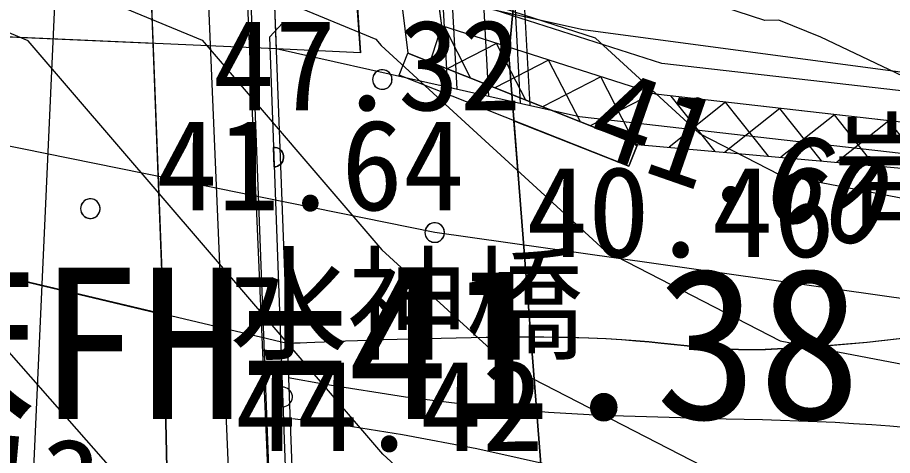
# Model space of a CAD drawing. Extents: x 42655 to 43811, y -141820 to -141156.
# Drawn here: x 43668.18 to 43679.37, y -141366.92 to -141361.33 of the extents above; entities that cross this region are included whole.
import ezdxf

# ---------------------------------------------------------------- set-up
doc = ezdxf.new("R2010")
doc.units = 0
for name, color, linetype in [('ZE_HICN', 7, 'Continuous'), ('ZE_LWCN', 7, 'Continuous'), ('地形', 7, 'Continuous'), ('現況水路ﾊｯﾁ', 7, 'Continuous'), ('現況道路ﾊｯﾁ', 7, 'Continuous')]:
    doc.layers.add(name, color=color, linetype=linetype)

msp = doc.modelspace()

# ---------------------------------------------------------------- linework, layer by layer
at = {"layer": 'ZE_HICN'}
for points in [[(43685.824, -141364.203), (43685.014, -141363.966), (43683.017, -141363.748), (43678.456, -141361.579), (43677.917, -141361.363), (43677.737, -141361.364), (43672.822, -141359.766), (43670.166, -141358.665), (43667.725, -141358.014)], [(43669.995, -141367.782), (43667.76, -141365.249)]]:
    msp.add_lwpolyline(points, dxfattribs=at)
at = {"layer": 'ZE_LWCN'}
for points in [[(43685.824, -141365.575), (43683.024, -141365.27), (43679.659, -141363.67), (43677.927, -141363.339), (43676.909, -141362.816), (43675.572, -141361.593), (43672.826, -141360.7), (43669.597, -141359.361), (43667.729, -141358.863)], [(43667.733, -141359.712), (43669.028, -141360.057), (43672.764, -141361.606), (43672.831, -141361.684), (43675.693, -141364.303), (43677.937, -141365.457), (43681.756, -141366.185), (43683.031, -141366.792), (43685.824, -141367.096)], [(43667.737, -141360.56), (43668.459, -141360.753), (43670.542, -141361.617), (43672.843, -141364.295), (43674.477, -141365.79), (43677.947, -141367.575)], [(43673.261, -141367.277), (43672.856, -141366.907), (43668.32, -141361.627), (43667.89, -141361.449)]]:
    msp.add_lwpolyline(points, dxfattribs=at)
at = {"layer": '地形'}
for p, q in [((43673.358, -141339.116), (43674.611, -141362.426)), ((43673.475, -141339.066), (43674.733, -141362.453)), ((43672.966, -141339.282), (43674.206, -141362.336)), ((43672.575, -141339.449), (43673.8, -141362.245)), ((43672.457, -141339.499), (43673.679, -141362.218)), ((43667.807, -141379.895), (43668.961, -141354.526)), ((43673.517, -141364.076), (43647.722, -141358.843)), ((43672.393, -141359.178), (43672.57, -141361.778)), ((43673.61, -141361.434), (43673.349, -141359.511)), ((43671.449, -141368.636), (43671.089, -141360.252)), ((43670.95, -141368.658), (43670.59, -141360.296)), ((43671.439, -141360.406), (43671.749, -141368.625)), ((43675.417, -141361.487), (43671.446, -141360.6)), ((43671.446, -141360.6), (43671.491, -141361.729)), ((43671.166, -141361.131), (43671.449, -141368.636)), ((43671.574, -141361.397), (43671.404, -141361.58)), ((43671.489, -141361.729), (43666.324, -141361.498)), ((43673.461, -141361.898), (43673.61, -141361.434)), ((43676.339, -141362.309), (43673.61, -141361.434)), ((43673.981, -141362.105), (43673.641, -141361.444)), ((43685.824, -141362.876), (43675.417, -141361.486)), ((43671.404, -141361.58), (43671.629, -141367.708)), ((43672.57, -141361.778), (43671.489, -141361.729)), ((43675.367, -141362.595), (43671.489, -141361.729)), ((43674.308, -141361.658), (43673.675, -141361.983)), ((43674.681, -141362.383), (43674.308, -141361.658)), ((43673.062, -141362.063), (43673.172, -141361.784)), ((43676.109, -141362.95), (43673.172, -141361.784)), ((43674.974, -141361.872), (43674.286, -141362.226)), ((43675.38, -141362.66), (43674.974, -141361.872)), ((43675.998, -141363.229), (43673.062, -141362.063)), ((43675.641, -141362.085), (43674.896, -141362.468)), ((43676.094, -141362.966), (43675.641, -141362.085)), ((43676.307, -141362.299), (43675.507, -141362.711)), ((43685.089, -141363.305), (43676.339, -141362.309)), ((43677.103, -141363.039), (43676.541, -141362.332)), ((43677.237, -141362.411), (43676.514, -141362.986)), ((43677.932, -141362.491), (43677.229, -141363.05)), ((43677.784, -141363.1), (43677.237, -141362.411)), ((43678.465, -141363.161), (43677.932, -141362.491)), ((43685.824, -141363.795), (43675.367, -141362.595)), ((43678.628, -141362.57), (43677.944, -141363.114)), ((43679.146, -141363.222), (43678.628, -141362.57)), ((43679.323, -141362.649), (43678.658, -141363.178)), ((43679.827, -141363.283), (43679.323, -141362.649)), ((43676.109, -141362.95), (43675.998, -141363.229)), ((43671.455, -141362.987), (43671.465, -141363.237)), ((43685.824, -141365.818), (43673.517, -141364.076)), ((43671.631, -141365.494), (43666.446, -141364.264)), ((43671.568, -141366.051), (43671.577, -141366.301))]:
    msp.add_line(p, q, dxfattribs=at)
for points in [[(43685.824, -141375.536), (43682.762, -141374.962), (43676.755, -141372.103), (43675.038, -141369.102), (43674.466, -141361.812), (43675.324, -141352.521), (43677.326, -141347.519)], [(43671.768, -141347.675), (43670.95, -141351.434), (43670.051, -141355.52), (43669.805, -141358.258), (43669.846, -141359.851), (43670.051, -141365.122), (43670.133, -141369.045), (43666.943, -141368.677), (43664.04, -141368.391), (43660.36, -141368.105), (43657.253, -141368.105), (43653.409, -141367.819), (43649.77, -141367.37), (43645.641, -141367.165), (43642.447, -141367.327), (43638.461, -141367.962), (43635.169, -141369.058), (43631.993, -141369.924), (43628.412, -141371.252), (43625.408, -141372.521), (43622.116, -141374.253), (43619.459, -141375.754)], [(43672.57, -141361.778), (43672.182, -141356.343), (43671.706, -141353.557)], [(43684.68, -141362.856), (43676.423, -141361.916), (43673.972, -141361.13), (43673.745, -141359.457)], [(43673.349, -141359.511), (43672.917, -141359.704), (43673.172, -141361.784), (43676.109, -141362.95)], [(43685.089, -141363.305), (43676.339, -141362.309), (43673.61, -141361.434), (43673.349, -141359.511)], [(43672.972, -141362.121), (43672.97, -141362.098), (43672.963, -141362.075), (43672.953, -141362.055), (43672.939, -141362.036), (43672.922, -141362.021), (43672.903, -141362.009), (43672.881, -141362), (43672.858, -141361.996), (43672.835, -141361.996), (43672.813, -141362), (43672.791, -141362.009), (43672.771, -141362.021), (43672.754, -141362.036), (43672.741, -141362.055), (43672.73, -141362.075), (43672.724, -141362.098), (43672.722, -141362.121)], [(43672.722, -141362.121), (43672.724, -141362.143), (43672.73, -141362.165), (43672.74, -141362.185), (43672.753, -141362.203), (43672.769, -141362.218), (43672.788, -141362.231), (43672.808, -141362.239), (43672.83, -141362.244), (43672.852, -141362.245), (43672.875, -141362.242), (43672.896, -141362.236), (43672.916, -141362.225), (43672.933, -141362.211), (43672.948, -141362.194), (43672.959, -141362.175), (43672.967, -141362.154), (43672.971, -141362.132), (43672.971, -141362.109), (43672.967, -141362.087), (43672.959, -141362.066), (43672.948, -141362.047), (43672.933, -141362.03), (43672.916, -141362.016), (43672.896, -141362.006), (43672.875, -141361.999), (43672.852, -141361.996), (43672.83, -141361.997), (43672.808, -141362.002), (43672.788, -141362.011), (43672.769, -141362.023), (43672.753, -141362.038), (43672.74, -141362.056), (43672.73, -141362.077), (43672.724, -141362.098), (43672.722, -141362.121)], [(43672.722, -141362.121), (43672.724, -141362.144), (43672.73, -141362.166), (43672.741, -141362.186), (43672.754, -141362.205), (43672.771, -141362.22), (43672.791, -141362.232), (43672.813, -141362.241), (43672.835, -141362.245), (43672.858, -141362.245), (43672.881, -141362.241), (43672.903, -141362.232), (43672.922, -141362.22), (43672.939, -141362.205), (43672.953, -141362.186), (43672.963, -141362.166), (43672.97, -141362.144), (43672.972, -141362.121)], [(43676.109, -141362.95), (43680.009, -141363.299), (43685.665, -141364.031)], [(43671.465, -141363.237), (43671.465, -141363.237), (43671.455, -141362.987), (43671.455, -141362.987)], [(43671.455, -141362.987), (43671.478, -141362.988), (43671.501, -141362.994), (43671.522, -141363.003), (43671.541, -141363.017), (43671.557, -141363.033), (43671.57, -141363.052), (43671.579, -141363.073), (43671.584, -141363.096), (43671.585, -141363.119), (43671.581, -141363.142), (43671.574, -141363.164), (43671.562, -141363.184), (43671.548, -141363.201), (43671.53, -141363.216), (43671.509, -141363.227), (43671.487, -141363.234), (43671.465, -141363.237)], [(43671.465, -141363.237), (43671.487, -141363.234), (43671.509, -141363.227), (43671.53, -141363.216), (43671.548, -141363.201), (43671.562, -141363.184), (43671.574, -141363.164), (43671.581, -141363.142), (43671.585, -141363.119), (43671.584, -141363.096), (43671.579, -141363.073), (43671.57, -141363.052), (43671.557, -141363.033), (43671.541, -141363.017), (43671.522, -141363.003), (43671.501, -141362.994), (43671.478, -141362.988), (43671.455, -141362.987)], [(43669.239, -141363.77), (43669.237, -141363.747), (43669.23, -141363.724), (43669.22, -141363.704), (43669.206, -141363.685), (43669.189, -141363.67), (43669.17, -141363.658), (43669.148, -141363.649), (43669.125, -141363.645), (43669.102, -141363.645), (43669.08, -141363.649), (43669.058, -141363.658), (43669.038, -141363.67), (43669.021, -141363.685), (43669.008, -141363.704), (43668.997, -141363.724), (43668.991, -141363.747), (43668.989, -141363.77)], [(43668.989, -141363.77), (43668.991, -141363.792), (43668.997, -141363.813), (43669.007, -141363.834), (43669.02, -141363.852), (43669.036, -141363.867), (43669.055, -141363.88), (43669.075, -141363.888), (43669.097, -141363.893), (43669.119, -141363.894), (43669.142, -141363.891), (43669.163, -141363.884), (43669.183, -141363.874), (43669.2, -141363.86), (43669.215, -141363.843), (43669.226, -141363.824), (43669.234, -141363.803), (43669.238, -141363.781), (43669.238, -141363.758), (43669.234, -141363.736), (43669.226, -141363.715), (43669.215, -141363.696), (43669.2, -141363.679), (43669.183, -141363.665), (43669.163, -141363.655), (43669.142, -141363.648), (43669.119, -141363.645), (43669.097, -141363.646), (43669.075, -141363.651), (43669.055, -141363.659), (43669.036, -141363.672), (43669.02, -141363.687), (43669.007, -141363.705), (43668.997, -141363.726), (43668.991, -141363.747), (43668.989, -141363.77)], [(43668.989, -141363.77), (43668.991, -141363.792), (43668.997, -141363.815), (43669.008, -141363.835), (43669.021, -141363.854), (43669.038, -141363.869), (43669.058, -141363.881), (43669.08, -141363.89), (43669.102, -141363.894), (43669.125, -141363.894), (43669.148, -141363.89), (43669.17, -141363.881), (43669.189, -141363.869), (43669.206, -141363.854), (43669.22, -141363.835), (43669.23, -141363.815), (43669.237, -141363.792), (43669.239, -141363.77)], [(43673.642, -141364.076), (43673.64, -141364.053), (43673.634, -141364.03), (43673.624, -141364.01), (43673.61, -141363.991), (43673.593, -141363.976), (43673.573, -141363.964), (43673.552, -141363.955), (43673.529, -141363.951), (43673.506, -141363.951), (43673.483, -141363.955), (43673.462, -141363.964), (43673.442, -141363.976), (43673.425, -141363.991), (43673.411, -141364.01), (43673.401, -141364.03), (43673.394, -141364.053), (43673.392, -141364.076)], [(43673.392, -141364.076), (43673.394, -141364.098), (43673.4, -141364.12), (43673.41, -141364.14), (43673.423, -141364.158), (43673.439, -141364.173), (43673.458, -141364.186), (43673.479, -141364.194), (43673.501, -141364.199), (43673.523, -141364.2), (43673.545, -141364.197), (43673.566, -141364.191), (43673.586, -141364.18), (43673.604, -141364.166), (43673.618, -141364.149), (43673.63, -141364.13), (43673.638, -141364.109), (43673.642, -141364.087), (43673.642, -141364.064), (43673.638, -141364.042), (43673.63, -141364.021), (43673.618, -141364.002), (43673.604, -141363.985), (43673.586, -141363.971), (43673.566, -141363.961), (43673.545, -141363.954), (43673.523, -141363.951), (43673.501, -141363.952), (43673.479, -141363.957), (43673.458, -141363.966), (43673.439, -141363.978), (43673.423, -141363.993), (43673.41, -141364.011), (43673.4, -141364.032), (43673.394, -141364.053), (43673.392, -141364.076)], [(43673.392, -141364.076), (43673.394, -141364.099), (43673.401, -141364.121), (43673.411, -141364.141), (43673.425, -141364.16), (43673.442, -141364.175), (43673.462, -141364.187), (43673.483, -141364.196), (43673.506, -141364.2), (43673.529, -141364.2), (43673.552, -141364.196), (43673.573, -141364.187), (43673.593, -141364.175), (43673.61, -141364.16), (43673.624, -141364.141), (43673.634, -141364.121), (43673.64, -141364.099), (43673.642, -141364.076)], [(43680.283, -141365.341), (43679.043, -141365.478), (43678.368, -141365.536), (43677.744, -141365.569), (43677.565, -141365.572), (43677.401, -141365.57), (43677.248, -141365.565), (43677.104, -141365.557), (43676.83, -141365.533), (43676.41, -141365.488), (43676.255, -141365.473), (43676.088, -141365.458), (43675.906, -141365.444), (43675.706, -141365.433), (43675.484, -141365.423), (43675.239, -141365.417), (43675.079, -141365.414), (43674.91, -141365.413), (43674.735, -141365.413), (43674.553, -141365.413), (43674.367, -141365.415), (43674.177, -141365.417), (43673.985, -141365.42), (43673.792, -141365.424), (43673.6, -141365.428), (43673.41, -141365.433), (43673.222, -141365.438), (43673.039, -141365.443), (43672.862, -141365.448), (43672.691, -141365.454), (43672.528, -141365.459), (43672.375, -141365.465), (43672.232, -141365.47), (43672.102, -141365.475), (43671.985, -141365.479), (43671.882, -141365.483), (43671.795, -141365.487), (43671.725, -141365.49), (43671.674, -141365.492), (43671.642, -141365.493), (43671.631, -141365.494)], [(43679.569, -141366.57), (43679.337, -141366.55), (43679.105, -141366.532), (43678.872, -141366.517), (43678.639, -141366.504), (43678.406, -141366.493), (43678.173, -141366.484), (43677.941, -141366.476), (43677.708, -141366.469), (43677.476, -141366.463), (43677.244, -141366.458), (43675.642, -141366.413), (43674.973, -141366.374), (43674.114, -141366.297), (43673.144, -141366.178), (43672.115, -141366.017), (43671.644, -141365.93)], [(43671.568, -141366.051), (43671.568, -141366.051), (43671.577, -141366.301), (43671.577, -141366.301)], [(43671.577, -141366.301), (43671.6, -141366.298), (43671.622, -141366.291), (43671.643, -141366.28), (43671.66, -141366.265), (43671.675, -141366.248), (43671.687, -141366.228), (43671.694, -141366.206), (43671.698, -141366.183), (43671.697, -141366.16), (43671.692, -141366.137), (43671.683, -141366.116), (43671.67, -141366.097), (43671.654, -141366.081), (43671.635, -141366.067), (43671.614, -141366.058), (43671.591, -141366.052), (43671.568, -141366.051)], [(43671.577, -141366.301), (43671.6, -141366.298), (43671.622, -141366.291), (43671.643, -141366.28), (43671.66, -141366.265), (43671.675, -141366.248), (43671.687, -141366.228), (43671.694, -141366.206), (43671.698, -141366.183), (43671.697, -141366.16), (43671.692, -141366.137), (43671.683, -141366.116), (43671.67, -141366.097), (43671.654, -141366.081), (43671.635, -141366.067), (43671.614, -141366.058), (43671.591, -141366.052), (43671.568, -141366.051)], [(43671.697, -141366.45), (43671.871, -141366.471), (43672.358, -141366.537), (43673.104, -141366.657), (43674.057, -141366.836), (43675.163, -141367.081)]]:
    msp.add_lwpolyline(points, dxfattribs=at)
at = {"layer": '現況水路ﾊｯﾁ'}
for points in [[(43666.449, -141364.267), (43670.051, -141365.122), (43669.917, -141361.659), (43666.327, -141361.501)], [(43680.283, -141365.341), (43679.046, -141365.481), (43678.371, -141365.538), (43677.747, -141365.572), (43677.568, -141365.574), (43677.404, -141365.573), (43677.251, -141365.568), (43677.107, -141365.56), (43676.833, -141365.536), (43676.412, -141365.491), (43676.258, -141365.476), (43676.091, -141365.461), (43675.909, -141365.447), (43675.709, -141365.435), (43675.487, -141365.423), (43675.18, -141365.416), (43674.913, -141365.413), (43674.749, -141365.413), (43674.531, -141362.646), (43675.998, -141363.229), (43676.109, -141362.95), (43680.009, -141363.299)]]:
    msp.add_lwpolyline(points, dxfattribs=at)
at = {"layer": '現況道路ﾊｯﾁ'}
msp.add_lwpolyline([(43670.133, -141369.045), (43670.051, -141365.122), (43669.847, -141359.862), (43669.804, -141358.275), (43670.051, -141355.52), (43670.95, -141351.434), (43671.768, -141347.675), (43672.39, -141343.247), (43676.11, -141342.432), (43680.245, -141341.015), (43685.443, -141338.064), (43685.824, -141337.948), (43685.824, -141342.398), (43685.325, -141342.786), (43684.971, -141343.495), (43685.824, -141343.665), (43685.824, -141348.013), (43679.026, -141347.283), (43677.326, -141347.519), (43675.324, -141352.521), (43674.466, -141361.812), (43675.038, -141369.102)], dxfattribs=at)

# ---------------------------------------------------------------- texts
at = {"layer": '地形'}
for s, height, p in [('47.32', 1.1606, (43670.678, -141362.514)), ('岩', 1.161, (43678.61, -141363.859)), ('41.64', 1.1606, (43669.953, -141363.79)), ('40.46', 1.1606, (43674.688, -141364.388)), ('河床FH=41.38', 1.9343, (43663.413, -141366.458)), ('水神橋', 1.1606, (43670.898, -141365.574)), ('44.42', 1.1606, (43670.961, -141366.866))]:
    msp.add_text(s, height=height, dxfattribs=at).set_placement(p)
for s, rotation, p in [('41.60', 340.7808, (43675.405, -141363.024)), ('47.13', 354.7449, (43665.251, -141367.542))]:
    msp.add_text(s, height=1.1606, rotation=rotation, dxfattribs=at).set_placement(p)

doc.saveas('drawing.dxf')
